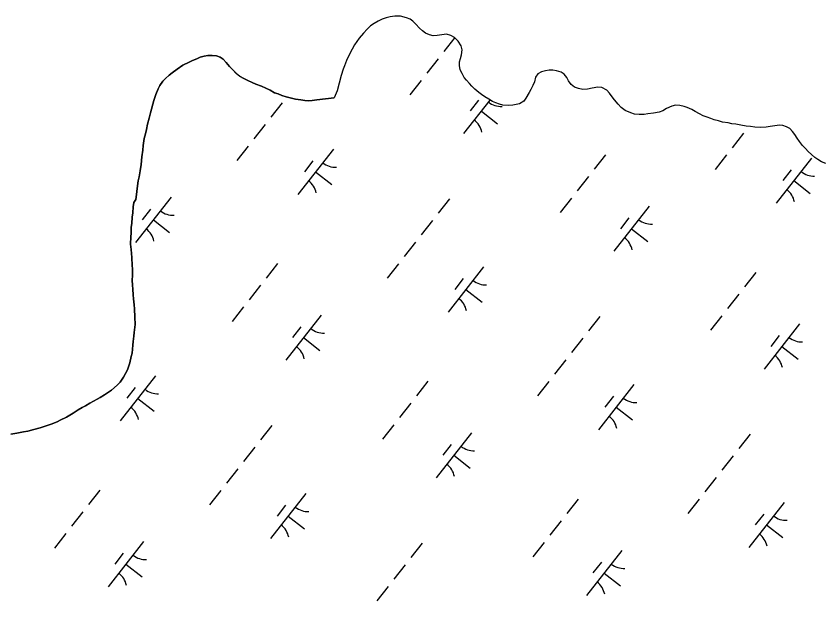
# Model space of a CAD drawing. Extents: x 3896831 to 3918110, y 171006 to 193349.
# Drawn here: x 3910929 to 3911632, y 179371 to 179881 of the extents above; entities that cross this region are included whole.
import ezdxf

# ---------------------------------------------------------------- set-up
doc = ezdxf.new("R2010")
doc.units = 0
doc.layers.add('V-TOPO-SHOR', color=7, linetype='Continuous')
doc.layers.add('V-WETL-SWMP', color=7, linetype='Continuous')

msp = doc.modelspace()

# ---------------------------------------------------------------- linework, layer by layer
at = {"layer": 'V-TOPO-SHOR'}
for points in [[(3911549.04, 179787.59), (3911544.24, 179788.36), (3911540.52, 179789.38), (3911536.93, 179790.39), (3911534.01, 179791.39), (3911530.69, 179792.53), (3911527.37, 179793.8), (3911524.07, 179795.61), (3911520.37, 179797.69), (3911517.33, 179799.36), (3911513.35, 179800.92), (3911510.56, 179802.05), (3911506.83, 179802.93), (3911503.23, 179803.14), (3911499.86, 179802.14), (3911495.41, 179800.09), (3911492.16, 179798.02), (3911488.79, 179797.02), (3911483.96, 179796.05), (3911479.13, 179795.49), (3911475.91, 179795.02), (3911471.63, 179794.84), (3911467.35, 179795.2), (3911464.3, 179796.33), (3911459.26, 179798.45), (3911455.84, 179801.06), (3911453.09, 179803.93), (3911449.96, 179807.74), (3911447.88, 179810.32), (3911445.67, 179813.58), (3911443.19, 179816.17), (3911438.95, 179818.4), (3911435.35, 179818.88), (3911430.65, 179818.04), (3911426.48, 179816.93), (3911422.47, 179816.61), (3911418.74, 179817.49), (3911415.29, 179818.77), (3911412.26, 179821.1), (3911410.06, 179824.36), (3911408.51, 179827.07), (3911406.3, 179830.06), (3911403.53, 179831.85), (3911399.54, 179833.14), (3911396.21, 179833.48), (3911393.13, 179833.68), (3911390.05, 179833.07), (3911386.42, 179832.08), (3911383.3, 179830.41), (3911381.1, 179827.51), (3911380.35, 179823.52), (3911378.94, 179820.2), (3911377.26, 179816.63), (3911375.6, 179813.99), (3911372.82, 179809.23), (3911370.9, 179806.46), (3911367.37, 179804.26), (3911364.42, 179803.66), (3911361.33, 179803.19), (3911357.31, 179802.87), (3911352.76, 179802.97), (3911349.71, 179803.97), (3911346.66, 179805.1), (3911343.61, 179806.37), (3911340.44, 179808.18), (3911337.14, 179810.39), (3911334.24, 179812.32), (3911331.74, 179814.24), (3911328.45, 179816.99), (3911325.7, 179819.59), (3911323.61, 179821.9), (3911320.99, 179824.77), (3911319.17, 179827.21), (3911317.24, 179830.73), (3911315.7, 179833.97), (3911314.98, 179837.6), (3911314.91, 179840.81), (3911315.77, 179843.73), (3911316.78, 179846.93), (3911317.27, 179851.19), (3911316.41, 179854.69), (3911313.69, 179858.89), (3911310.68, 179862.03), (3911307.51, 179863.84), (3911303.65, 179864.85), (3911299.63, 179864.4), (3911295.6, 179863.82), (3911291.99, 179863.63), (3911288.93, 179864.36), (3911285.48, 179865.91), (3911282.71, 179867.84), (3911280.09, 179870.3), (3911276.95, 179873.58), (3911274.47, 179876.3), (3911271.96, 179877.96), (3911268.78, 179879.23), (3911263.73, 179880.68), (3911258.51, 179880.52), (3911254.48, 179879.93), (3911250.99, 179879.07), (3911247.75, 179877.94)], [(3911247.75, 179877.94), (3911244.11, 179876.27), (3911240.59, 179874.34), (3911237.6, 179872.13), (3911234.6, 179869.39), (3911231.32, 179865.98), (3911227.62, 179861.51), (3911223.48, 179855.58), (3911221.53, 179851.88), (3911218.32, 179845.92), (3911216.5, 179841.95), (3911214.67, 179837.31), (3911213.54, 179834.52), (3911211.95, 179828.94), (3911210.07, 179822.16), (3911208.33, 179815.64), (3911205.92, 179809.54), (3911205.91, 179809.51)], [(3911029.96, 179650.45), (3911030.04, 179654.58), (3911030.03, 179660.31), (3911029.83, 179663.38), (3911029.44, 179670.19), (3911028.92, 179677.14), (3911028.49, 179681.81), (3911028.62, 179688.34), (3911028.82, 179691.4), (3911029.06, 179696.6), (3911029.4, 179700.06), (3911029.92, 179705.52), (3911030.27, 179709.37), (3911030.77, 179714.56), (3911031.38, 179718.15), (3911033.17, 179720.78), (3911033.53, 179725.17), (3911034.31, 179730.36), (3911035.12, 179737.01), (3911035.86, 179740.59), (3911036.77, 179745.77), (3911037.68, 179751.35), (3911038.36, 179758.14), (3911039.02, 179763.86), (3911039.5, 179767.98), (3911040.43, 179774.09), (3911041.45, 179778.07), (3911042.33, 179781.92), (3911043.23, 179786.57), (3911044.53, 179791.61), (3911045.7, 179796.25), (3911046.57, 179799.57), (3911047.86, 179804.07), (3911048.73, 179807.25), (3911050.57, 179812.41), (3911052.54, 179817.17), (3911054.07, 179820.21), (3911056.55, 179823.89), (3911058.86, 179826.24), (3911062.12, 179829.1), (3911064.71, 179831.32), (3911069.04, 179834.56), (3911074.04, 179837.92), (3911079.43, 179840.47), (3911082.26, 179841.88), (3911086.29, 179843.39), (3911089.12, 179844.8), (3911092.47, 179845.66), (3911095.69, 179846.26), (3911099.55, 179846.31), (3911103.41, 179845.96), (3911106.46, 179844.97), (3911109.08, 179843.05), (3911111.83, 179840.32), (3911114.55, 179836.8), (3911117.29, 179834.07), (3911120.69, 179830.54), (3911123.44, 179828.48), (3911127.13, 179826.26), (3911130.69, 179824.46), (3911134.39, 179822.78), (3911137.56, 179821.51), (3911142.46, 179819.67), (3911146.29, 179817.86), (3911150.11, 179816.05)], [(3911150.11, 179816.05), (3911153.94, 179813.97), (3911156.98, 179812.84), (3911160.29, 179811.57), (3911164.13, 179810.28), (3911168.64, 179809.12), (3911172.08, 179808.25), (3911176.87, 179807.75), (3911180.33, 179807.14), (3911183.39, 179806.95), (3911186.72, 179807.01), (3911190.74, 179807.59), (3911205.91, 179809.51)], [(3911634.02, 179752.1), (3911630.45, 179753.78), (3911627.14, 179755.59), (3911624.64, 179757.51), (3911621.49, 179760.12), (3911618.87, 179762.71), (3911616.38, 179765.31), (3911613.9, 179768.04), (3911611.29, 179771.3), (3911609.21, 179774.29), (3911607, 179777.41), (3911605.06, 179780.12), (3911602.71, 179782.85), (3911599.93, 179784.25), (3911596.74, 179785.25), (3911593.67, 179785.58), (3911589.65, 179785), (3911585.49, 179784.42), (3911582, 179783.82), (3911577.45, 179783.65), (3911572.37, 179783.76), (3911568.5, 179784.37), (3911564.63, 179784.86), (3911560.1, 179785.62), (3911555.84, 179786.51), (3911552.37, 179786.85), (3911549.04, 179787.59)], [(3910924.19, 179516.27), (3910929.28, 179517.1), (3910935.04, 179518.31), (3910938.92, 179519.03), (3910944.28, 179520.39), (3910949.78, 179521.87), (3910953.95, 179523.38), (3910959.18, 179525.01), (3910964.56, 179527.16), (3910967.25, 179528.57), (3910972.51, 179531.12), (3910978.31, 179534.47), (3910982.91, 179537.44), (3910986.42, 179539.63), (3910989.12, 179541.04), (3910993.03, 179543.36), (3910999.37, 179546.83), (3911002.07, 179548.37), (3911005.85, 179550.69), (3911011.81, 179554.7), (3911016.83, 179558.99), (3911019.29, 179561.74), (3911022.18, 179566.08), (3911025.65, 179572.4), (3911027.91, 179578.49), (3911028.96, 179583.93), (3911029.69, 179586.99), (3911030.5, 179593.9), (3911030.83, 179597.1), (3911031.33, 179601.75), (3911031.66, 179604.81), (3911032.48, 179611.86), (3911032.21, 179618.27), (3911031.83, 179625.48), (3911031.5, 179628.95), (3911031.08, 179634.16), (3911030.75, 179637.63), (3911030.46, 179642.57), (3911030.13, 179646.04), (3911029.96, 179650.45)]]:
    msp.add_lwpolyline(points, dxfattribs=at)
at = {"layer": 'V-WETL-SWMP'}
for p, q in [((3911254.48, 179879.93), (3911250.99, 179879.07)), ((3911258.51, 179880.52), (3911254.48, 179879.93)), ((3911263.73, 179880.68), (3911258.51, 179880.52)), ((3911268.78, 179879.23), (3911263.73, 179880.68)), ((3911271.96, 179877.96), (3911268.78, 179879.23)), ((3911237.6, 179872.13), (3911234.6, 179869.39)), ((3911240.59, 179874.34), (3911237.6, 179872.13)), ((3911244.11, 179876.27), (3911240.59, 179874.34)), ((3911247.75, 179877.94), (3911244.11, 179876.27)), ((3911250.99, 179879.07), (3911247.75, 179877.94)), ((3911274.47, 179876.3), (3911271.96, 179877.96)), ((3911276.95, 179873.58), (3911274.47, 179876.3)), ((3911280.09, 179870.3), (3911276.95, 179873.58)), ((3911231.32, 179865.98), (3911227.61, 179861.51)), ((3911234.6, 179869.39), (3911231.32, 179865.98)), ((3911282.71, 179867.84), (3911280.09, 179870.3)), ((3911285.48, 179865.91), (3911282.71, 179867.84)), ((3911288.93, 179864.36), (3911285.48, 179865.91)), ((3911227.61, 179861.51), (3911223.48, 179855.58)), ((3911291.99, 179863.63), (3911288.93, 179864.36)), ((3911295.6, 179863.82), (3911291.99, 179863.63)), ((3911299.63, 179864.4), (3911295.6, 179863.82)), ((3911303.65, 179864.85), (3911299.63, 179864.4)), ((3911310.79, 179861.92), (3911301.35, 179849.88)), ((3911307.51, 179863.84), (3911303.65, 179864.85)), ((3911310.68, 179862.03), (3911307.51, 179863.84)), ((3911313.69, 179858.89), (3911310.68, 179862.03)), ((3911316.41, 179854.69), (3911313.69, 179858.89)), ((3911221.53, 179851.87), (3911218.32, 179845.92)), ((3911223.48, 179855.58), (3911221.53, 179851.87)), ((3911317.27, 179851.19), (3911316.41, 179854.69)), ((3911316.78, 179846.92), (3911317.27, 179851.19)), ((3911089.12, 179844.8), (3911086.29, 179843.39)), ((3911092.47, 179845.66), (3911089.12, 179844.8)), ((3911095.69, 179846.26), (3911092.47, 179845.66)), ((3911099.55, 179846.31), (3911095.69, 179846.26)), ((3911103.41, 179845.96), (3911099.55, 179846.31)), ((3911106.46, 179844.97), (3911103.41, 179845.96)), ((3911109.08, 179843.05), (3911106.46, 179844.97)), ((3911218.32, 179845.92), (3911216.5, 179841.95)), ((3911315.78, 179843.74), (3911316.78, 179846.92)), ((3911074.04, 179837.92), (3911069.04, 179834.56)), ((3911079.43, 179840.47), (3911074.04, 179837.92)), ((3911082.26, 179841.88), (3911079.43, 179840.47)), ((3911086.29, 179843.39), (3911082.26, 179841.88)), ((3911111.83, 179840.32), (3911109.08, 179843.05)), ((3911114.55, 179836.8), (3911111.83, 179840.32)), ((3911214.67, 179837.31), (3911213.54, 179834.52)), ((3911216.5, 179841.95), (3911214.67, 179837.31)), ((3911296.42, 179843.59), (3911286.55, 179830.99)), ((3911314.91, 179840.81), (3911315.78, 179843.74)), ((3911314.98, 179837.6), (3911314.91, 179840.81)), ((3911315.7, 179833.97), (3911314.98, 179837.6)), ((3911064.7, 179831.32), (3911062.12, 179829.1)), ((3911069.04, 179834.56), (3911064.7, 179831.32)), ((3911072.48, 179836.87), (3911072.92, 179836.53)), ((3911117.29, 179834.07), (3911114.55, 179836.8)), ((3911120.69, 179830.53), (3911117.29, 179834.07)), ((3911123.44, 179828.48), (3911120.69, 179830.53)), ((3911213.54, 179834.52), (3911211.95, 179828.94)), ((3911317.24, 179830.73), (3911315.7, 179833.97)), ((3911319.17, 179827.21), (3911317.24, 179830.73)), ((3911383.3, 179830.41), (3911381.1, 179827.51)), ((3911386.41, 179832.08), (3911383.3, 179830.41)), ((3911390.05, 179833.07), (3911386.41, 179832.08)), ((3911393.13, 179833.68), (3911390.05, 179833.07)), ((3911396.21, 179833.48), (3911393.13, 179833.68)), ((3911399.54, 179833.14), (3911396.21, 179833.48)), ((3911403.53, 179831.85), (3911399.54, 179833.14)), ((3911406.3, 179830.06), (3911403.53, 179831.85)), ((3911408.51, 179827.07), (3911406.3, 179830.06)), ((3911056.55, 179823.89), (3911054.07, 179820.21)), ((3911058.86, 179826.24), (3911056.55, 179823.89)), ((3911062.12, 179829.1), (3911058.86, 179826.24)), ((3911127.13, 179826.26), (3911123.44, 179828.48)), ((3911130.69, 179824.46), (3911127.13, 179826.26)), ((3911134.39, 179822.78), (3911130.69, 179824.46)), ((3911211.95, 179828.94), (3911210.07, 179822.16)), ((3911281.61, 179824.7), (3911271.74, 179812.1)), ((3911320.99, 179824.77), (3911319.17, 179827.21)), ((3911323.61, 179821.9), (3911320.99, 179824.77)), ((3911380.35, 179823.52), (3911378.94, 179820.2)), ((3911381.1, 179827.51), (3911380.35, 179823.52)), ((3911410.06, 179824.36), (3911408.51, 179827.07)), ((3911412.26, 179821.1), (3911410.06, 179824.36)), ((3911052.54, 179817.17), (3911050.57, 179812.41)), ((3911054.07, 179820.21), (3911052.54, 179817.17)), ((3911137.56, 179821.51), (3911134.39, 179822.78)), ((3911142.46, 179819.68), (3911137.56, 179821.51)), ((3911150.12, 179816.05), (3911142.46, 179819.68)), ((3911153.94, 179813.97), (3911150.12, 179816.05)), ((3911210.07, 179822.16), (3911208.32, 179815.64)), ((3911325.7, 179819.59), (3911323.61, 179821.9)), ((3911328.45, 179816.99), (3911325.7, 179819.59)), ((3911331.74, 179814.24), (3911328.45, 179816.99)), ((3911377.26, 179816.63), (3911375.6, 179813.99)), ((3911378.94, 179820.2), (3911377.26, 179816.63)), ((3911415.29, 179818.77), (3911412.26, 179821.1)), ((3911418.74, 179817.49), (3911415.29, 179818.77)), ((3911422.46, 179816.61), (3911418.74, 179817.49)), ((3911426.48, 179816.93), (3911422.46, 179816.61)), ((3911430.65, 179818.04), (3911426.48, 179816.93)), ((3911435.35, 179818.88), (3911430.65, 179818.04)), ((3911438.95, 179818.4), (3911435.35, 179818.88)), ((3911443.19, 179816.17), (3911438.95, 179818.4)), ((3911445.67, 179813.58), (3911443.19, 179816.17)), ((3911050.57, 179812.41), (3911048.73, 179807.25)), ((3911156.98, 179812.84), (3911153.94, 179813.97)), ((3911160.29, 179811.57), (3911156.98, 179812.84)), ((3911164.13, 179810.29), (3911160.29, 179811.57)), ((3911168.64, 179809.12), (3911164.13, 179810.29)), ((3911172.08, 179808.25), (3911168.64, 179809.12)), ((3911205.91, 179809.51), (3911190.74, 179807.59)), ((3911205.92, 179809.54), (3911205.91, 179809.51)), ((3911208.32, 179815.64), (3911205.92, 179809.54)), ((3911334.24, 179812.32), (3911331.74, 179814.24)), ((3911337.14, 179810.38), (3911334.24, 179812.32)), ((3911340.44, 179808.18), (3911337.14, 179810.38)), ((3911372.83, 179809.23), (3911370.89, 179806.46)), ((3911375.6, 179813.99), (3911372.83, 179809.23)), ((3911447.88, 179810.32), (3911445.67, 179813.58)), ((3911449.96, 179807.74), (3911447.88, 179810.32)), ((3911047.86, 179804.07), (3911046.57, 179799.56)), ((3911048.73, 179807.25), (3911047.86, 179804.07)), ((3911160.57, 179805.21), (3911150.7, 179792.62)), ((3911176.87, 179807.75), (3911172.08, 179808.25)), ((3911180.33, 179807.14), (3911176.87, 179807.75)), ((3911183.39, 179806.95), (3911180.33, 179807.14)), ((3911186.73, 179807.01), (3911183.39, 179806.95)), ((3911190.74, 179807.59), (3911186.73, 179807.01)), ((3911341.51, 179807.56), (3911318.58, 179778.31)), ((3911331.63, 179807.46), (3911324.23, 179798.02)), ((3911343.61, 179806.37), (3911340.44, 179808.18)), ((3911346.66, 179805.1), (3911343.61, 179806.37)), ((3911349.71, 179803.97), (3911346.66, 179805.1)), ((3911352.77, 179802.97), (3911349.71, 179803.97)), ((3911357.31, 179802.87), (3911352.77, 179802.97)), ((3911361.33, 179803.19), (3911357.31, 179802.87)), ((3911364.42, 179803.66), (3911361.33, 179803.19)), ((3911367.37, 179804.26), (3911364.42, 179803.66)), ((3911370.89, 179806.46), (3911367.37, 179804.26)), ((3911453.09, 179803.93), (3911449.96, 179807.74)), ((3911455.84, 179801.06), (3911453.09, 179803.93)), ((3911499.86, 179802.14), (3911495.41, 179800.09)), ((3911503.23, 179803.14), (3911499.86, 179802.14)), ((3911506.83, 179802.93), (3911503.23, 179803.14)), ((3911510.56, 179802.05), (3911506.83, 179802.93)), ((3911513.35, 179800.92), (3911510.56, 179802.05)), ((3911045.7, 179796.25), (3911044.53, 179791.61)), ((3911046.57, 179799.56), (3911045.7, 179796.25)), ((3911334.01, 179797.98), (3911348.17, 179786.88)), ((3911459.26, 179798.45), (3911455.84, 179801.06)), ((3911464.3, 179796.33), (3911459.26, 179798.45)), ((3911467.35, 179795.2), (3911464.3, 179796.33)), ((3911471.62, 179794.84), (3911467.35, 179795.2)), ((3911475.91, 179795.02), (3911471.62, 179794.84)), ((3911479.13, 179795.49), (3911475.91, 179795.02)), ((3911483.95, 179796.05), (3911479.13, 179795.49)), ((3911488.79, 179797.02), (3911483.95, 179796.05)), ((3911492.15, 179798.02), (3911488.79, 179797.02)), ((3911495.41, 179800.09), (3911492.15, 179798.02)), ((3911517.33, 179799.36), (3911513.35, 179800.92)), ((3911520.37, 179797.69), (3911517.33, 179799.36)), ((3911524.07, 179795.61), (3911520.37, 179797.69)), ((3911527.37, 179793.8), (3911524.07, 179795.61)), ((3911044.53, 179791.61), (3911043.23, 179786.57)), ((3911530.69, 179792.53), (3911527.37, 179793.8)), ((3911534.01, 179791.39), (3911530.69, 179792.53)), ((3911536.93, 179790.39), (3911534.01, 179791.39)), ((3911540.52, 179789.38), (3911536.93, 179790.39)), ((3911544.24, 179788.36), (3911540.52, 179789.38)), ((3911549.04, 179787.59), (3911544.24, 179788.36)), ((3911042.33, 179781.92), (3911041.45, 179778.07)), ((3911043.23, 179786.57), (3911042.33, 179781.92)), ((3911145.76, 179786.32), (3911135.89, 179773.73)), ((3911552.37, 179786.85), (3911549.04, 179787.59)), ((3911555.84, 179786.51), (3911552.37, 179786.85)), ((3911560.1, 179785.62), (3911555.84, 179786.51)), ((3911564.63, 179784.86), (3911560.1, 179785.62)), ((3911568.5, 179784.37), (3911564.63, 179784.86)), ((3911572.37, 179783.76), (3911568.5, 179784.37)), ((3911577.45, 179783.65), (3911572.37, 179783.76)), ((3911582, 179783.82), (3911577.45, 179783.65)), ((3911585.49, 179784.42), (3911582, 179783.82)), ((3911589.65, 179785), (3911585.49, 179784.42)), ((3911593.67, 179785.58), (3911589.65, 179785)), ((3911596.74, 179785.25), (3911593.67, 179785.58)), ((3911599.93, 179784.25), (3911596.74, 179785.25)), ((3911602.71, 179782.85), (3911599.93, 179784.25)), ((3911605.06, 179780.13), (3911602.71, 179782.85)), ((3911040.43, 179774.09), (3911039.5, 179767.98)), ((3911041.45, 179778.07), (3911040.43, 179774.09)), ((3911562.41, 179778.63), (3911552.54, 179766.03)), ((3911607, 179777.41), (3911605.06, 179780.13)), ((3911609.21, 179774.29), (3911607, 179777.41)), ((3911611.29, 179771.3), (3911609.21, 179774.29)), ((3911039.5, 179767.98), (3911039.02, 179763.86)), ((3911130.96, 179767.44), (3911121.09, 179754.84)), ((3911613.9, 179768.04), (3911611.29, 179771.3)), ((3911616.38, 179765.31), (3911613.9, 179768.04)), ((3911039.02, 179763.86), (3911038.36, 179758.14)), ((3911205.09, 179764.7), (3911174.25, 179725.35)), ((3911442.14, 179759.87), (3911432.27, 179747.27)), ((3911547.6, 179759.74), (3911537.73, 179747.14)), ((3911618.87, 179762.72), (3911616.38, 179765.31)), ((3911621.49, 179760.12), (3911618.87, 179762.72)), ((3911624.64, 179757.51), (3911621.49, 179760.12)), ((3911038.36, 179758.14), (3911037.68, 179751.35)), ((3911187.3, 179754.51), (3911179.9, 179745.06)), ((3911621.74, 179757), (3911590.89, 179717.65)), ((3911627.14, 179755.59), (3911624.64, 179757.51)), ((3911630.45, 179753.78), (3911627.14, 179755.59)), ((3911634.02, 179752.1), (3911630.45, 179753.78)), ((3911036.77, 179745.77), (3911035.86, 179740.59)), ((3911037.68, 179751.35), (3911036.77, 179745.77)), ((3911603.94, 179746.81), (3911596.54, 179737.36)), ((3911035.86, 179740.59), (3911035.12, 179737.01)), ((3911189.67, 179745.02), (3911203.84, 179733.92)), ((3911427.33, 179740.98), (3911417.46, 179728.38)), ((3911035.12, 179737.01), (3911034.31, 179730.36)), ((3911606.31, 179737.32), (3911620.48, 179726.22)), ((3911033.53, 179725.17), (3911033.17, 179720.78)), ((3911034.31, 179730.36), (3911033.53, 179725.17)), ((3911031.38, 179718.15), (3911030.77, 179714.56)), ((3911033.17, 179720.78), (3911031.38, 179718.15)), ((3911063.7, 179722.75), (3911032.86, 179683.4)), ((3911306.29, 179721.5), (3911296.42, 179708.9)), ((3911412.53, 179722.09), (3911402.66, 179709.49)), ((3911030.77, 179714.56), (3911030.27, 179709.37)), ((3911045.91, 179712.56), (3911038.51, 179703.11)), ((3911480.35, 179715.05), (3911449.5, 179675.7)), ((3911029.92, 179705.52), (3911029.4, 179700.06)), ((3911030.27, 179709.37), (3911029.92, 179705.52)), ((3911462.55, 179704.86), (3911455.15, 179695.41)), ((3911029.06, 179696.6), (3911028.82, 179691.4)), ((3911029.4, 179700.06), (3911029.06, 179696.6)), ((3911048.28, 179703.07), (3911062.45, 179691.97)), ((3911291.49, 179702.61), (3911281.62, 179690.01)), ((3911028.82, 179691.4), (3911028.62, 179688.34)), ((3911464.92, 179695.37), (3911479.09, 179684.27)), ((3911028.62, 179688.34), (3911028.48, 179681.81)), ((3911276.68, 179683.72), (3911266.81, 179671.12)), ((3911028.48, 179681.81), (3911028.92, 179677.14)), ((3911028.92, 179677.14), (3911029.44, 179670.19)), ((3911029.44, 179670.19), (3911029.83, 179663.38)), ((3911029.83, 179663.38), (3911030.03, 179660.31)), ((3911156.42, 179664.96), (3911146.55, 179652.36)), ((3911261.88, 179664.83), (3911252.01, 179652.23)), ((3911336.01, 179662.09), (3911305.17, 179622.74)), ((3911030.04, 179654.58), (3911029.96, 179650.45)), ((3911030.03, 179660.31), (3911030.04, 179654.58)), ((3911573.06, 179657.26), (3911563.19, 179644.66)), ((3911029.96, 179650.45), (3911030.13, 179646.04)), ((3911318.22, 179651.9), (3911310.82, 179642.45)), ((3911030.13, 179646.04), (3911030.46, 179642.57)), ((3911030.46, 179642.57), (3911030.75, 179637.63)), ((3911141.61, 179646.07), (3911131.74, 179633.48)), ((3911320.59, 179642.41), (3911334.76, 179631.31)), ((3911030.75, 179637.63), (3911031.08, 179634.16)), ((3911031.08, 179634.16), (3911031.5, 179628.95)), ((3911558.25, 179638.37), (3911548.38, 179625.78)), ((3911031.5, 179628.95), (3911031.83, 179625.47)), ((3911126.81, 179627.18), (3911116.94, 179614.59)), ((3911031.83, 179625.47), (3911032.21, 179618.27)), ((3911194.62, 179620.14), (3911163.78, 179580.79)), ((3911437.21, 179618.89), (3911427.34, 179606.29)), ((3911543.45, 179619.48), (3911533.58, 179606.89)), ((3911032.48, 179611.86), (3911031.66, 179604.81)), ((3911032.21, 179618.27), (3911032.48, 179611.86)), ((3911611.26, 179612.44), (3911580.42, 179573.09)), ((3911031.66, 179604.81), (3911031.33, 179601.75)), ((3911176.83, 179609.95), (3911169.43, 179600.5)), ((3911031.33, 179601.75), (3911030.83, 179597.1)), ((3911179.2, 179600.47), (3911193.37, 179589.36)), ((3911422.41, 179600), (3911412.54, 179587.4)), ((3911593.47, 179602.25), (3911586.07, 179592.8)), ((3911030.5, 179593.9), (3911029.69, 179586.99)), ((3911030.83, 179597.1), (3911030.5, 179593.9)), ((3911595.84, 179592.77), (3911610.01, 179581.66)), ((3911028.95, 179583.93), (3911027.91, 179578.49)), ((3911029.69, 179586.99), (3911028.95, 179583.93)), ((3911027.91, 179578.49), (3911025.65, 179572.4)), ((3911407.6, 179581.11), (3911397.73, 179568.51)), ((3911025.65, 179572.4), (3911022.18, 179566.08)), ((3911022.18, 179566.08), (3911019.29, 179561.74)), ((3911050.29, 179567.18), (3911019.44, 179527.83)), ((3911016.83, 179558.99), (3911011.81, 179554.7)), ((3911019.29, 179561.74), (3911016.83, 179558.99)), ((3911032.49, 179556.99), (3911025.09, 179547.54)), ((3911287.33, 179562.35), (3911277.46, 179549.76)), ((3911392.8, 179562.22), (3911382.93, 179549.63)), ((3911466.93, 179559.48), (3911436.09, 179520.13)), ((3911005.85, 179550.69), (3911002.07, 179548.37)), ((3911011.81, 179554.7), (3911005.85, 179550.69)), ((3911449.14, 179549.29), (3911441.73, 179539.84)), ((3910993.03, 179543.36), (3910989.12, 179541.04)), ((3910999.37, 179546.83), (3910993.03, 179543.36)), ((3911002.07, 179548.37), (3910999.37, 179546.83)), ((3911034.87, 179547.51), (3911049.03, 179536.4)), ((3911272.53, 179543.46), (3911262.66, 179530.87)), ((3910978.31, 179534.47), (3910972.51, 179531.12)), ((3910982.91, 179537.44), (3910978.31, 179534.47)), ((3910986.42, 179539.63), (3910982.91, 179537.44)), ((3910989.12, 179541.04), (3910986.42, 179539.63)), ((3911451.51, 179539.81), (3911465.68, 179528.7)), ((3910967.25, 179528.57), (3910964.56, 179527.16)), ((3910972.51, 179531.12), (3910967.25, 179528.57)), ((3910944.28, 179520.39), (3910938.92, 179519.03)), ((3910949.78, 179521.87), (3910944.28, 179520.39)), ((3910953.94, 179523.38), (3910949.78, 179521.87)), ((3910959.18, 179525.01), (3910953.94, 179523.38)), ((3910964.56, 179527.16), (3910959.18, 179525.01)), ((3911151.49, 179523.98), (3911141.62, 179511.39)), ((3911257.72, 179524.57), (3911247.85, 179511.98)), ((3910929.28, 179517.1), (3910924.19, 179516.28)), ((3910935.04, 179518.31), (3910929.28, 179517.1)), ((3910938.92, 179519.03), (3910935.04, 179518.31)), ((3911325.54, 179517.53), (3911294.7, 179478.18)), ((3911568.13, 179516.28), (3911558.26, 179503.69)), ((3911307.75, 179507.34), (3911300.34, 179497.89)), ((3911136.68, 179505.09), (3911126.81, 179492.5)), ((3911310.12, 179497.86), (3911324.29, 179486.75)), ((3911553.32, 179497.39), (3911543.45, 179484.8)), ((3911121.88, 179486.2), (3911112.01, 179473.61)), ((3911538.52, 179478.5), (3911528.65, 179465.91)), ((3911001.61, 179467.44), (3910991.74, 179454.85)), ((3911107.07, 179467.31), (3911097.2, 179454.72)), ((3911181.21, 179464.57), (3911150.36, 179425.22)), ((3911418.25, 179459.74), (3911408.38, 179447.15)), ((3911523.72, 179459.61), (3911513.85, 179447.02)), ((3911163.41, 179454.38), (3911156.01, 179444.93)), ((3911597.85, 179456.87), (3911567.01, 179417.52)), ((3910986.8, 179448.55), (3910976.93, 179435.96)), ((3911165.78, 179444.9), (3911179.95, 179433.79)), ((3911580.06, 179446.68), (3911572.65, 179437.23)), ((3911403.45, 179440.85), (3911393.58, 179428.26)), ((3911582.43, 179437.2), (3911596.59, 179426.09)), ((3910972, 179429.66), (3910962.13, 179417.07)), ((3911039.82, 179422.63), (3911008.97, 179383.27)), ((3911388.64, 179421.96), (3911378.77, 179409.37)), ((3911282.41, 179421.37), (3911272.54, 179408.78)), ((3911456.46, 179414.93), (3911425.61, 179375.57)), ((3911022.02, 179412.43), (3911014.62, 179402.99)), ((3911024.39, 179402.95), (3911038.56, 179391.85)), ((3911267.6, 179402.48), (3911257.73, 179389.89)), ((3911438.67, 179404.73), (3911431.26, 179395.29)), ((3911441.04, 179395.25), (3911455.2, 179384.15)), ((3911252.8, 179383.59), (3911242.93, 179371))]:
    msp.add_line(p, q, dxfattribs=at)
for centre, start, end in [((3911351.23, 179819.58), 231.14028, 272.68394), ((3911317.15, 179776.1), 11.14028, 52.68394), ((3911206.9, 179766.62), 231.14028, 272.68394), ((3911623.54, 179758.92), 231.14028, 272.68394), ((3911172.82, 179723.14), 11.14028, 52.68394), ((3911589.46, 179715.44), 11.14028, 52.68394), ((3911065.51, 179724.67), 231.14028, 272.68394), ((3911482.15, 179716.97), 231.14028, 272.68394), ((3911031.43, 179681.19), 11.14028, 52.68394), ((3911448.07, 179673.49), 11.14028, 52.68394), ((3911337.82, 179664.01), 231.14028, 272.68394), ((3911303.74, 179620.53), 11.14028, 52.68394), ((3911196.43, 179622.06), 231.14028, 272.68394), ((3911613.07, 179614.36), 231.14028, 272.68394), ((3911162.35, 179578.58), 11.14028, 52.68394), ((3911578.99, 179570.88), 11.14028, 52.68394), ((3911052.09, 179569.1), 231.14028, 272.68394), ((3911468.73, 179561.4), 231.14028, 272.68394), ((3911018.01, 179525.62), 11.14028, 52.68394), ((3911434.66, 179517.92), 11.14028, 52.68394), ((3911327.34, 179519.45), 231.14028, 272.68394), ((3911293.27, 179475.97), 11.14028, 52.68394), ((3911183.01, 179466.49), 231.14028, 272.68394), ((3911599.65, 179458.79), 231.14028, 272.68394), ((3911148.93, 179423.01), 11.14028, 52.68394), ((3911565.58, 179415.31), 11.14028, 52.68394), ((3911041.62, 179424.54), 231.14028, 272.68394), ((3911458.26, 179416.84), 231.14028, 272.68394), ((3911007.54, 179381.06), 11.14028, 52.68394), ((3911424.18, 179373.36), 11.14028, 52.68394)]:
    msp.add_arc(centre, 17.62, start, end, dxfattribs=at)

doc.saveas('drawing.dxf')
